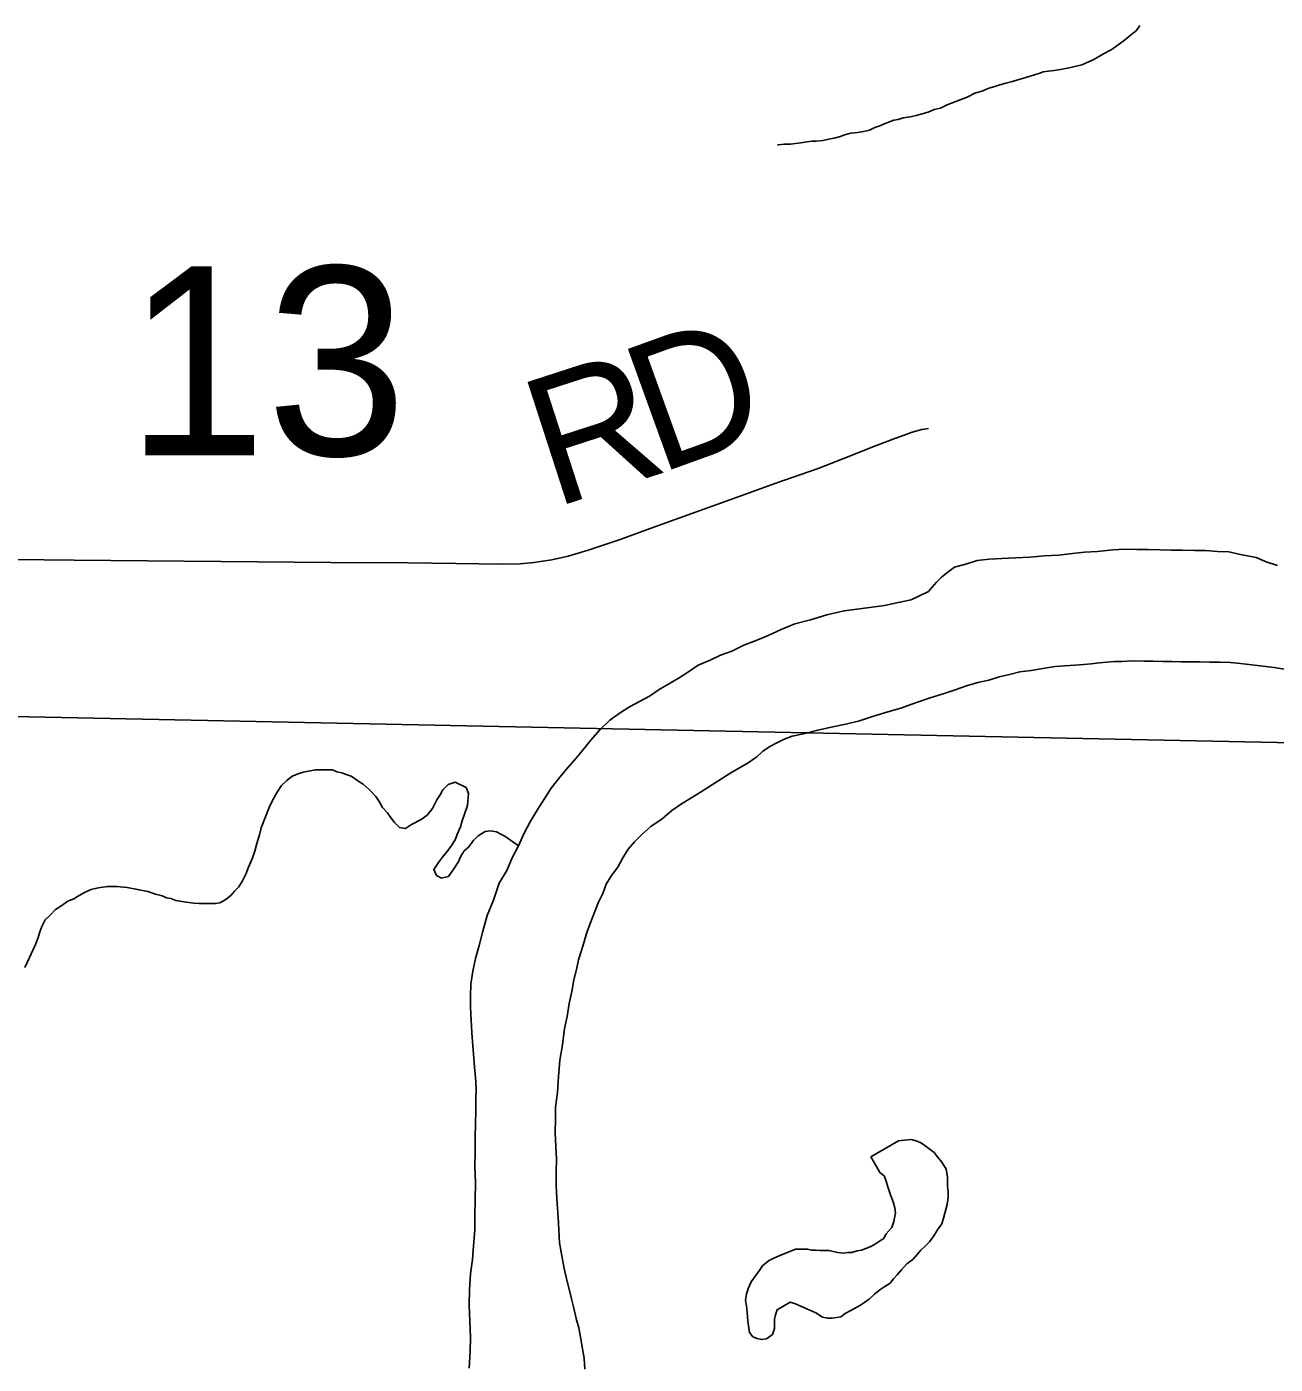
# Model space of a CAD drawing. Extents: x 2.4 to 73.1, y 4.5 to 25.6.
# Drawn here: x 31.1633 to 31.4399, y 21.9978 to 22.2941 of the extents above; entities that cross this region are included whole.
import ezdxf

# ---------------------------------------------------------------- set-up
doc = ezdxf.new("R2010")
doc.units = 0
for name, color, linetype in [('GM_X_Major_River', 7, 'Continuous'), ('GM_X_Minor_Lake', 7, 'Continuous'), ('GM_X_Minor_River', 7, 'Continuous'), ('GM_X_Section', 7, 'Continuous'), ('GM_X_Section_Text', 7, 'Continuous'), ('GM_X_Township_Road', 7, 'Continuous'), ('GM_X_Township_Road_Text', 7, 'Continuous')]:
    doc.layers.add(name, color=color, linetype=linetype)

msp = doc.modelspace()

# ---------------------------------------------------------------- linework, layer by layer
at = {"layer": 'GM_X_Major_River'}
for points in [[(31.44039, 22.17473), (31.43793, 22.17553), (31.43566, 22.17651), (31.43225, 22.17714), (31.4296, 22.17775), (31.42713, 22.17779), (31.42447, 22.17802), (31.422, 22.17806), (31.41933, 22.1781), (31.41686, 22.17814), (31.41439, 22.17818), (31.41173, 22.17822), (31.40926, 22.17826), (31.40659, 22.1783), (31.40393, 22.17816), (31.4005, 22.17783), (31.39764, 22.17769), (31.39498, 22.17735), (31.39193, 22.17702), (31.38869, 22.17688), (31.38565, 22.17655), (31.38241, 22.17641), (31.37937, 22.17627), (31.37651, 22.17612), (31.37384, 22.17578), (31.37155, 22.17506), (31.36887, 22.17434), (31.36734, 22.17323), (31.36599, 22.17211), (31.36483, 22.17099), (31.36386, 22.16986), (31.36308, 22.16893), (31.35925, 22.16709), (31.35677, 22.16656), (31.35334, 22.16585), (31.34952, 22.16534), (31.34438, 22.16466), (31.34056, 22.16377), (31.33693, 22.16269), (31.33349, 22.1618), (31.33043, 22.16051), (31.32756, 22.15923), (31.32488, 22.15813), (31.3222, 22.15704), (31.31951, 22.15575), (31.31703, 22.15484), (31.31473, 22.15374), (31.31205, 22.15264), (31.30993, 22.15115), (31.30782, 22.14985), (31.30571, 22.14856), (31.30341, 22.14726), (31.30129, 22.14578), (31.29918, 22.14467), (31.29688, 22.14338), (31.29477, 22.14208), (31.29246, 22.14041), (31.29033, 22.13835), (31.2882, 22.13592), (31.28549, 22.13254), (31.28336, 22.1301), (31.28142, 22.12785), (31.27948, 22.12541), (31.27792, 22.12297), (31.27636, 22.12052), (31.2748, 22.11789), (31.27343, 22.11525), (31.27224, 22.11261), (31.27087, 22.10997), (31.26968, 22.10714), (31.26793, 22.10432), (31.26673, 22.10054), (31.26534, 22.09714), (31.26434, 22.09373), (31.26353, 22.09052), (31.26272, 22.08768), (31.26211, 22.08484)], [(31.26211, 22.08484), (31.26272, 22.08768), (31.26353, 22.09052), (31.26434, 22.09373), (31.26534, 22.09714), (31.26673, 22.10054), (31.26793, 22.10432), (31.26968, 22.10714), (31.27087, 22.10997), (31.27224, 22.11261), (31.27343, 22.11525), (31.2748, 22.11789), (31.27636, 22.12052), (31.27792, 22.12297), (31.27948, 22.12541), (31.28142, 22.12785), (31.28336, 22.1301), (31.28549, 22.13254), (31.2882, 22.13592), (31.29033, 22.13835), (31.29246, 22.14041), (31.29477, 22.14208), (31.29688, 22.14338), (31.29918, 22.14467), (31.30129, 22.14578), (31.30341, 22.14726), (31.30571, 22.14856), (31.30782, 22.14985), (31.30993, 22.15115), (31.31205, 22.15264), (31.31473, 22.15374), (31.31703, 22.15484), (31.31951, 22.15575), (31.3222, 22.15704), (31.32488, 22.15813), (31.32756, 22.15923), (31.33043, 22.16051), (31.33349, 22.1618), (31.33693, 22.16269), (31.34056, 22.16377), (31.34438, 22.16466), (31.34952, 22.16534), (31.35334, 22.16585), (31.35677, 22.16656), (31.35925, 22.16709), (31.36308, 22.16893), (31.36386, 22.16986), (31.36483, 22.17099), (31.36599, 22.17211), (31.36734, 22.17323), (31.36887, 22.17434), (31.37155, 22.17506), (31.37384, 22.17578), (31.37651, 22.17612), (31.37937, 22.17627), (31.38241, 22.17641), (31.38565, 22.17655), (31.38869, 22.17688), (31.39193, 22.17702), (31.39498, 22.17735), (31.39764, 22.17769), (31.4005, 22.17783), (31.40393, 22.17816), (31.40659, 22.1783), (31.40926, 22.17826), (31.41173, 22.17822), (31.41439, 22.17818), (31.41686, 22.17814), (31.41933, 22.1781), (31.422, 22.17806), (31.42447, 22.17802), (31.42713, 22.17779), (31.4296, 22.17775), (31.43225, 22.17714), (31.43566, 22.17651), (31.43793, 22.17553), (31.44039, 22.17473)], [(31.28697, 21.99666), (31.28682, 21.99913), (31.28559, 22.0058), (31.28505, 22.0079), (31.28452, 22.01019), (31.28398, 22.01229), (31.28344, 22.01439), (31.28291, 22.01667), (31.28237, 22.01896), (31.28185, 22.02182), (31.28132, 22.02468), (31.28118, 22.02753), (31.28103, 22.03038), (31.28071, 22.03438), (31.28057, 22.03742), (31.28062, 22.04046), (31.28066, 22.04331), (31.28052, 22.04597), (31.28037, 22.04902), (31.28042, 22.05206), (31.28046, 22.05472), (31.28089, 22.05794), (31.28114, 22.06154), (31.28139, 22.06515), (31.28201, 22.06856), (31.28245, 22.07216), (31.28306, 22.07481), (31.28349, 22.07766), (31.2841, 22.08031), (31.28452, 22.08296), (31.28513, 22.08523), (31.28554, 22.08732), (31.28614, 22.08921), (31.28674, 22.0911), (31.28734, 22.09318), (31.28814, 22.09544), (31.28913, 22.09809), (31.28992, 22.09998), (31.29091, 22.10205), (31.2917, 22.10413), (31.29287, 22.10601), (31.29423, 22.10789), (31.2954, 22.10996), (31.29657, 22.11184), (31.29793, 22.11353), (31.29967, 22.11521), (31.3016, 22.11689), (31.3041, 22.11856), (31.30622, 22.12043), (31.30833, 22.12191), (31.31083, 22.1234), (31.31314, 22.12488), (31.31928, 22.12877), (31.3212, 22.12988), (31.32312, 22.13099), (31.32504, 22.13229), (31.32639, 22.1336), (31.32812, 22.13471), (31.32947, 22.13545), (31.331, 22.13618), (31.33291, 22.13691), (31.33539, 22.13745), (31.33826, 22.13816), (31.3415, 22.13887), (31.34475, 22.13957), (31.3478, 22.14029), (31.35048, 22.1412), (31.35334, 22.1421), (31.35716, 22.14318), (31.36023, 22.14427), (31.36347, 22.14536), (31.36634, 22.14626), (31.36902, 22.14717), (31.37151, 22.14808), (31.37399, 22.1488), (31.37647, 22.14933), (31.37876, 22.15006), (31.38105, 22.15059), (31.38335, 22.15112), (31.38582, 22.15146), (31.38887, 22.15199), (31.39116, 22.15233), (31.39326, 22.15249), (31.39554, 22.15264), (31.39744, 22.1528), (31.39916, 22.15296), (31.40087, 22.15312), (31.40259, 22.15329), (31.4043, 22.15345), (31.40601, 22.15342), (31.40811, 22.15358), (31.41096, 22.15353), (31.41286, 22.1535), (31.41495, 22.15347), (31.41704, 22.15344), (31.41913, 22.1534), (31.42104, 22.15337), (31.42313, 22.15334), (31.42541, 22.1533)], [(31.42541, 22.1533), (31.42313, 22.15334), (31.42104, 22.15337), (31.41913, 22.1534), (31.41704, 22.15344), (31.41495, 22.15347), (31.41286, 22.1535), (31.41096, 22.15353), (31.40811, 22.15358), (31.40601, 22.15342), (31.4043, 22.15345), (31.40259, 22.15329), (31.40087, 22.15312), (31.39916, 22.15296), (31.39744, 22.1528), (31.39554, 22.15264), (31.39326, 22.15249), (31.39116, 22.15233), (31.38887, 22.15199), (31.38582, 22.15146), (31.38335, 22.15112), (31.38105, 22.15059), (31.37876, 22.15006), (31.37647, 22.14933), (31.37399, 22.1488), (31.37151, 22.14808), (31.36902, 22.14717), (31.36634, 22.14626), (31.36347, 22.14536), (31.36023, 22.14427), (31.35716, 22.14318), (31.35334, 22.1421), (31.35048, 22.1412), (31.3478, 22.14029), (31.34475, 22.13957), (31.3415, 22.13887), (31.33826, 22.13816), (31.33539, 22.13745), (31.33291, 22.13691), (31.331, 22.13618), (31.32947, 22.13545), (31.32812, 22.13471), (31.32639, 22.1336), (31.32504, 22.13229), (31.32312, 22.13099), (31.3212, 22.12988), (31.31928, 22.12877), (31.31314, 22.12488), (31.31083, 22.1234), (31.30833, 22.12191), (31.30622, 22.12043), (31.3041, 22.11856), (31.3016, 22.11689), (31.29967, 22.11521), (31.29793, 22.11353), (31.29657, 22.11184), (31.2954, 22.10996), (31.29423, 22.10789), (31.29287, 22.10601), (31.2917, 22.10413), (31.29091, 22.10205), (31.28992, 22.09998), (31.28913, 22.09809), (31.28814, 22.09544), (31.28734, 22.09318), (31.28674, 22.0911), (31.28614, 22.08921), (31.28554, 22.08732), (31.28513, 22.08523), (31.28452, 22.08296), (31.2841, 22.08031), (31.28349, 22.07766), (31.28306, 22.07481), (31.28245, 22.07216), (31.28201, 22.06856), (31.28139, 22.06515), (31.28114, 22.06154), (31.28089, 22.05794), (31.28046, 22.05472), (31.28042, 22.05206), (31.28037, 22.04902), (31.28052, 22.04597), (31.28066, 22.04331), (31.28062, 22.04046), (31.28057, 22.03742), (31.28071, 22.03438), (31.28103, 22.03038), (31.28118, 22.02753), (31.28132, 22.02468), (31.28185, 22.02182), (31.28237, 22.01896), (31.28291, 22.01667), (31.28344, 22.01439), (31.28398, 22.01229), (31.28452, 22.01019), (31.28505, 22.0079), (31.28559, 22.0058), (31.28682, 21.99913), (31.28697, 21.99666)], [(31.42541, 22.1533), (31.42769, 22.15327), (31.42997, 22.15323), (31.43225, 22.153), (31.43966, 22.15213), (31.44193, 22.15171)], [(31.44193, 22.15171), (31.43966, 22.15213), (31.43225, 22.153), (31.42997, 22.15323), (31.42769, 22.15327), (31.42541, 22.1533)], [(31.26211, 22.08484), (31.26168, 22.082), (31.26164, 22.07934), (31.2616, 22.07687), (31.26175, 22.07401), (31.26189, 22.07116), (31.26253, 22.06355), (31.26269, 22.06127), (31.26284, 22.05899), (31.2628, 22.05652), (31.26276, 22.05386), (31.26272, 22.05101), (31.26267, 22.04816), (31.26262, 22.04493), (31.26257, 22.04151), (31.26271, 22.03809), (31.26264, 22.0341), (31.26259, 22.03087), (31.26254, 22.02745), (31.2623, 22.02403), (31.26206, 22.021), (31.26163, 22.01777), (31.26138, 22.01436), (31.26133, 22.01094), (31.26146, 22.00732), (31.26159, 22.00371), (31.26155, 22.00067), (31.2613, 21.99688)], [(31.2613, 21.99688), (31.26155, 22.00067), (31.26159, 22.00371), (31.26146, 22.00732), (31.26133, 22.01094), (31.26138, 22.01436), (31.26163, 22.01777), (31.26206, 22.021), (31.2623, 22.02403), (31.26254, 22.02745), (31.26259, 22.03087), (31.26264, 22.0341), (31.26271, 22.03809), (31.26257, 22.04151), (31.26262, 22.04493), (31.26267, 22.04816), (31.26272, 22.05101), (31.26276, 22.05386), (31.2628, 22.05652), (31.26284, 22.05899), (31.26269, 22.06127), (31.26253, 22.06355), (31.26189, 22.07116), (31.26175, 22.07401), (31.2616, 22.07687), (31.26164, 22.07934), (31.26168, 22.082), (31.26211, 22.08484)]]:
    msp.add_lwpolyline(points, dxfattribs=at)
at = {"layer": 'GM_X_Minor_Lake'}
for points in [[(31.35028, 22.04372), (31.35158, 22.04161), (31.35232, 22.04027), (31.35325, 22.0395), (31.35362, 22.03854), (31.35416, 22.03682), (31.35471, 22.0351), (31.35526, 22.03376), (31.35562, 22.03243), (31.35579, 22.03128), (31.35538, 22.02939), (31.35498, 22.02807), (31.35362, 22.02657), (31.35323, 22.02563), (31.35227, 22.02507), (31.35111, 22.02433), (31.35016, 22.02377), (31.34824, 22.02304), (31.34729, 22.02287), (31.34614, 22.02251), (31.34519, 22.02252), (31.34424, 22.02235), (31.34291, 22.02256), (31.34196, 22.02276), (31.34101, 22.02297), (31.34006, 22.02298), (31.33911, 22.023), (31.33816, 22.02301), (31.33721, 22.02303), (31.33626, 22.02324), (31.33493, 22.02326), (31.3336, 22.02328), (31.32997, 22.02181), (31.32882, 22.02126), (31.32767, 22.02071), (31.32632, 22.01959), (31.32554, 22.01847), (31.32476, 22.01734), (31.32379, 22.01602), (31.3232, 22.0147), (31.3228, 22.01338), (31.32258, 22.01186), (31.32275, 22.01072), (31.32292, 22.0092), (31.32308, 22.00729), (31.32325, 22.00577), (31.32342, 22.00482), (31.32417, 22.00386), (31.32511, 22.00346), (31.32606, 22.00326), (31.3272, 22.00343), (31.32855, 22.00436), (31.32895, 22.00568), (31.32898, 22.00777), (31.32919, 22.00872), (31.32959, 22.00985), (31.33247, 22.01151), (31.3336, 22.01112), (31.33455, 22.01072), (31.33549, 22.01033), (31.33681, 22.00974), (31.33813, 22.00914), (31.33964, 22.00817), (31.34078, 22.00796), (31.34173, 22.00795), (31.34268, 22.00812), (31.34364, 22.0083), (31.3446, 22.00904), (31.34575, 22.00959), (31.34709, 22.01033), (31.34805, 22.01089), (31.34997, 22.01219), (31.35113, 22.01331), (31.35229, 22.01424), (31.35344, 22.01498), (31.35459, 22.01572), (31.35537, 22.01666), (31.35614, 22.0176), (31.35711, 22.01872), (31.35827, 22.02003), (31.35962, 22.02096), (31.36059, 22.02209), (31.36136, 22.02302), (31.36233, 22.02396), (31.3633, 22.02489), (31.36427, 22.02621), (31.36505, 22.02753), (31.36602, 22.02884), (31.36642, 22.03016), (31.36723, 22.03319), (31.36744, 22.03471), (31.36746, 22.03604), (31.36729, 22.03718), (31.36731, 22.03832), (31.36732, 22.03927), (31.36697, 22.04099), (31.36604, 22.04252), (31.36511, 22.04368), (31.36437, 22.04464), (31.36286, 22.0458), (31.36155, 22.04677)], [(31.35028, 22.04372), (31.35158, 22.04161), (31.35232, 22.04027), (31.35325, 22.0395), (31.35362, 22.03854), (31.35416, 22.03682), (31.35471, 22.0351), (31.35526, 22.03376), (31.35562, 22.03243), (31.35579, 22.03128), (31.35538, 22.02939), (31.35498, 22.02807), (31.35362, 22.02657), (31.35323, 22.02563), (31.35227, 22.02507), (31.35111, 22.02433), (31.35016, 22.02377), (31.34824, 22.02304), (31.34729, 22.02287), (31.34614, 22.02251), (31.34519, 22.02252), (31.34424, 22.02235), (31.34291, 22.02256), (31.34196, 22.02276), (31.34101, 22.02297), (31.34006, 22.02298), (31.33911, 22.023), (31.33816, 22.02301), (31.33721, 22.02303), (31.33626, 22.02324), (31.33493, 22.02326), (31.3336, 22.02328), (31.32997, 22.02181), (31.32882, 22.02126), (31.32767, 22.02071), (31.32632, 22.01959), (31.32554, 22.01847), (31.32476, 22.01734), (31.32379, 22.01602), (31.3232, 22.0147), (31.3228, 22.01338), (31.32258, 22.01186), (31.32275, 22.01072), (31.32292, 22.0092), (31.32308, 22.00729), (31.32325, 22.00577), (31.32342, 22.00482), (31.32417, 22.00386), (31.32511, 22.00346), (31.32606, 22.00326), (31.3272, 22.00343), (31.32855, 22.00436), (31.32895, 22.00568), (31.32898, 22.00777), (31.32919, 22.00872), (31.32959, 22.00985), (31.33247, 22.01151), (31.3336, 22.01112), (31.33455, 22.01072), (31.33549, 22.01033), (31.33681, 22.00974), (31.33813, 22.00914), (31.33964, 22.00817), (31.34078, 22.00796), (31.34173, 22.00795), (31.34268, 22.00812), (31.34364, 22.0083), (31.3446, 22.00904), (31.34575, 22.00959), (31.34709, 22.01033), (31.34805, 22.01089), (31.34997, 22.01219), (31.35113, 22.01331), (31.35229, 22.01424), (31.35344, 22.01498), (31.35459, 22.01572), (31.35537, 22.01666), (31.35614, 22.0176), (31.35711, 22.01872), (31.35827, 22.02003), (31.35962, 22.02096), (31.36059, 22.02209), (31.36136, 22.02302), (31.36233, 22.02396), (31.3633, 22.02489), (31.36427, 22.02621), (31.36505, 22.02753), (31.36602, 22.02884), (31.36642, 22.03016), (31.36723, 22.03319), (31.36744, 22.03471), (31.36746, 22.03604), (31.36729, 22.03718), (31.36731, 22.03832), (31.36732, 22.03927), (31.36697, 22.04099), (31.36604, 22.04252), (31.36511, 22.04368), (31.36437, 22.04464), (31.36286, 22.0458), (31.36155, 22.04677)], [(31.36155, 22.04677), (31.3606, 22.04717), (31.35928, 22.04757), (31.35775, 22.0474), (31.35642, 22.04724), (31.35028, 22.04372)], [(31.36155, 22.04677), (31.3606, 22.04717), (31.35928, 22.04757), (31.35775, 22.0474), (31.35642, 22.04724), (31.35028, 22.04372)]]:
    msp.add_lwpolyline(points, dxfattribs=at)
at = {"layer": 'GM_X_Minor_River'}
for points in [[(31.40994, 22.29435), (31.40916, 22.29322), (31.4082, 22.29248), (31.40646, 22.29098), (31.40511, 22.29005), (31.40358, 22.28894), (31.40185, 22.28802), (31.39955, 22.28672), (31.3984, 22.28617), (31.39706, 22.28562), (31.39553, 22.28527), (31.394, 22.28491), (31.39229, 22.28456), (31.39095, 22.28439), (31.38962, 22.28422), (31.38847, 22.28405), (31.38752, 22.28368), (31.38561, 22.28314), (31.38465, 22.28278), (31.3814, 22.28188), (31.38026, 22.28152), (31.37892, 22.28116), (31.37777, 22.2808), (31.37644, 22.28044), (31.3751, 22.27989), (31.37338, 22.27935), (31.37165, 22.27843), (31.36916, 22.27752), (31.36725, 22.27679), (31.36572, 22.27605), (31.36438, 22.27569), (31.36304, 22.27514), (31.3617, 22.27478), (31.36037, 22.27442), (31.35903, 22.27407), (31.35751, 22.2739), (31.35636, 22.27354), (31.3554, 22.27336), (31.35445, 22.273), (31.35349, 22.27263), (31.35234, 22.27208), (31.3512, 22.27172), (31.35005, 22.27117)], [(31.35005, 22.27117), (31.34871, 22.27081), (31.34737, 22.27064), (31.34585, 22.27048), (31.34451, 22.27012), (31.34356, 22.26975), (31.34222, 22.26939), (31.34127, 22.26922), (31.33974, 22.26886), (31.33822, 22.2687), (31.33726, 22.26871), (31.33612, 22.26854), (31.33479, 22.26837), (31.33364, 22.2682), (31.3325, 22.26803), (31.33117, 22.26805), (31.32983, 22.26788), (31.32964, 22.26788)], [(31.16284, 22.08566), (31.16521, 22.09076), (31.1658, 22.09227), (31.1662, 22.09359), (31.1666, 22.09472), (31.16739, 22.09623), (31.16854, 22.09735), (31.1697, 22.09848), (31.17086, 22.09922), (31.17239, 22.10033), (31.17373, 22.10088), (31.17489, 22.10162), (31.17623, 22.10236), (31.17757, 22.10291), (31.1791, 22.10327), (31.18119, 22.10361), (31.18329, 22.10358), (31.18556, 22.10335), (31.18784, 22.10294), (31.19012, 22.10252), (31.19182, 22.10192), (31.19333, 22.10152), (31.19428, 22.10112), (31.19523, 22.10092), (31.19636, 22.10052), (31.19769, 22.10031), (31.19921, 22.10009), (31.20034, 22.09989), (31.20148, 22.09987), (31.20282, 22.09985), (31.20396, 22.09983), (31.2051, 22.09981), (31.20605, 22.09998), (31.20739, 22.10072), (31.20855, 22.10165), (31.20933, 22.10259), (31.21029, 22.10353), (31.21107, 22.10484), (31.21186, 22.10635), (31.21245, 22.10786), (31.21324, 22.10975), (31.21384, 22.11145), (31.21425, 22.11315), (31.21485, 22.11504), (31.21525, 22.11656), (31.21703, 22.12109), (31.21782, 22.12279), (31.2188, 22.12448), (31.21977, 22.12599), (31.22093, 22.12711), (31.22209, 22.12804), (31.22343, 22.12859), (31.22457, 22.12895), (31.22572, 22.12912), (31.22724, 22.12948), (31.22858, 22.12946), (31.22991, 22.12943), (31.23105, 22.12942), (31.23199, 22.12902), (31.23313, 22.12881), (31.23407, 22.12842), (31.23521, 22.12802), (31.2369, 22.12685), (31.23784, 22.12627), (31.23916, 22.12511), (31.24066, 22.12356), (31.2414, 22.12241), (31.24214, 22.12107), (31.24326, 22.11991), (31.244, 22.11876), (31.24475, 22.1178), (31.24587, 22.11664), (31.2472, 22.11643), (31.24855, 22.11736), (31.25065, 22.11846), (31.252, 22.11939), (31.25316, 22.12089), (31.25415, 22.12278), (31.25492, 22.12391), (31.25551, 22.12504), (31.25667, 22.12616), (31.2582, 22.1267), (31.26065, 22.12552), (31.2612, 22.12419), (31.26097, 22.12153), (31.26037, 22.11983), (31.25978, 22.11813), (31.25938, 22.1168), (31.25878, 22.11548), (31.25819, 22.11397), (31.25741, 22.11266)], [(31.25741, 22.11266), (31.25644, 22.11134), (31.25566, 22.1104), (31.2545, 22.1089), (31.25352, 22.1074), (31.25407, 22.10606), (31.2552, 22.10547), (31.25673, 22.10583), (31.2579, 22.10752), (31.25887, 22.10902), (31.25946, 22.11034), (31.26024, 22.11147), (31.26121, 22.11241), (31.26218, 22.11372), (31.26334, 22.11484), (31.26488, 22.11577), (31.26602, 22.11594), (31.26735, 22.11573), (31.26848, 22.11514), (31.26923, 22.11475), (31.27224, 22.11261)]]:
    msp.add_lwpolyline(points, dxfattribs=at)
at = {"layer": 'GM_X_Section'}
msp.add_lwpolyline([(31.53976, 22.6366), (31.52296, 22.13382), (31.02363, 22.1441), (31.04027, 22.64802), (31.28899, 22.63456)], close=True, dxfattribs=at)
at = {"layer": 'GM_X_Township_Road'}
msp.add_lwpolyline([(31.16043, 22.17607), (31.17379, 22.17592), (31.23067, 22.1754), (31.24776, 22.17529), (31.25833, 22.17515), (31.26858, 22.175), (31.2726, 22.17509), (31.27566, 22.17534), (31.27962, 22.17597), (31.28322, 22.17678), (31.28767, 22.1781), (31.29474, 22.18044), (31.30145, 22.18289), (31.32279, 22.19061), (31.32923, 22.19291), (31.33861, 22.19621), (31.34409, 22.19837), (31.35134, 22.20119), (31.35561, 22.20282), (31.35688, 22.20328), (31.35946, 22.20422), (31.36161, 22.2048), (31.36309, 22.20504)], dxfattribs=at)

# ---------------------------------------------------------------- texts
at = {"layer": 'GM_X_Section_Text'}
msp.add_text('13', height=0.041856, rotation=0, dxfattribs=at).set_placement((31.18528, 22.1991))
at = {"layer": 'GM_X_Township_Road_Text'}
for s, rotation, p in [('D', 19.8753, (31.30321, 22.1949)), ('R', 17.953, (31.28004, 22.18738))]:
    msp.add_text(s, height=0.02841, rotation=rotation, dxfattribs=at).set_placement(p)

doc.saveas('drawing.dxf')
